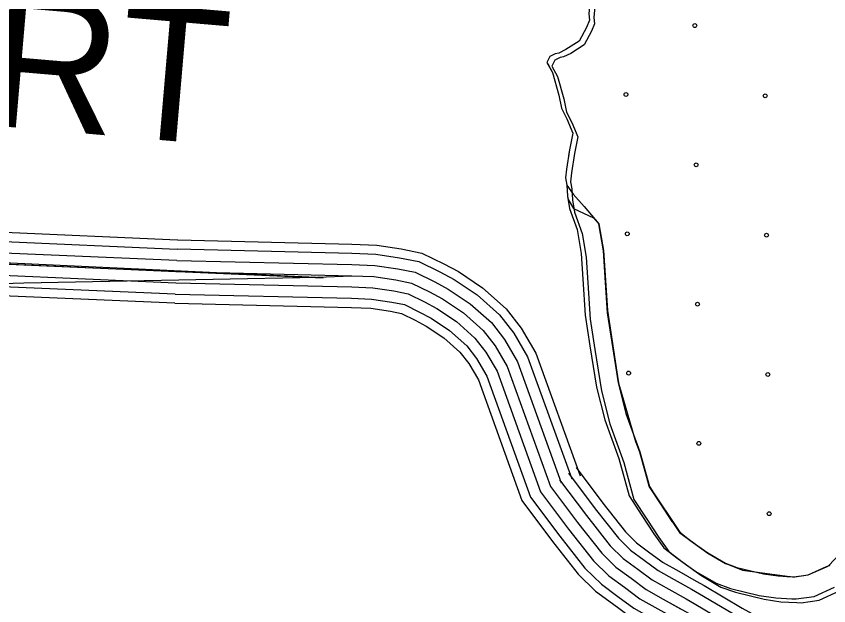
# Model space of a CAD drawing. Extents: x 1551132 to 1791609, y 378168 to 563823.
# Drawn here: x 1646908 to 1649153, y 473078 to 474705 of the extents above; entities that cross this region are included whole.
import ezdxf

# ---------------------------------------------------------------- set-up
doc = ezdxf.new("R2010")
doc.units = 0
for name, color, linetype in [('DESIGN - EROSION CONTROL - Devices', 7, 'Continuous'), ('DESIGN - ROW - Right-of-Way and Easement Labels', 7, 'Continuous'), ('DESIGN - SCRATCH - User 1', 7, 'Continuous'), ('DESIGN - TRAFFIC CONTROL PERMANENT - Pavement Marking Text', 7, 'Continuous'), ('DESIGN - TRANSPORTATION - Edge of Traveled Way', 7, 'Continuous'), ('SURVEY - TRANSPORTATION - Roads', 7, 'Continuous'), ('SURVEY - VEGETATION - Features with Text', 7, 'Continuous')]:
    doc.layers.add(name, color=color, linetype=linetype)

msp = doc.modelspace()

# ---------------------------------------------------------------- linework, layer by layer
at = {"layer": 'DESIGN - EROSION CONTROL - Devices'}
for centre in [(1648783.26, 474679.644), (1648783.26, 474679.644), (1648592.851, 474489.234), (1648592.851, 474489.234), (1648977.404, 474485.501), (1648977.404, 474485.501), (1648786.994, 474295.091), (1648786.994, 474295.091), (1648596.584, 474104.682), (1648596.584, 474104.682), (1648981.137, 474100.948), (1648981.137, 474100.948), (1648790.727, 473910.538), (1648790.727, 473910.538), (1648600.318, 473720.129), (1648600.318, 473720.129), (1648984.871, 473716.395), (1648984.871, 473716.395), (1648794.461, 473525.985), (1648794.461, 473525.985), (1648988.604, 473331.842), (1648988.604, 473331.842)]:
    msp.add_circle(centre, 5.28, dxfattribs=at)
at = {"layer": 'DESIGN - SCRATCH - User 1'}
msp.add_lwpolyline([(1648490.505, 474712.408), (1648492.246, 474694.357), (1648483.963, 474674.465), (1648463.438, 474636.723), (1648427.123, 474613.23), (1648406.99, 474603.513), (1648396.973, 474601.655), (1648382.599, 474594.105), (1648374.641, 474577.963), (1648390.232, 474549.704), (1648407.331, 474487.394), (1648414.815, 474451.243), (1648429.948, 474422.059), (1648445.814, 474382.724), (1648437.164, 474336.806), (1648428.397, 474282.88), (1648426.056, 474258.888), (1648429.764, 474238.812), (1648446.722, 474214.195), (1648477.338, 474180.502), (1648518.17, 474132.001), (1648530.42, 474058.233), (1648541.653, 473892.578), (1648572.277, 473692.198), (1648579.419, 473667.697), (1648619.234, 473531.394), (1648630.459, 473505.868), (1648656.492, 473408.616), (1648743.765, 473277.929), (1648819.304, 473222.536), (1648868.803, 473193.952), (1648914.735, 473176.085), (1649038.758, 473159.243), (1649056.89, 473157.209), (1649096.698, 473162.96), (1649157.171, 473190.019)], dxfattribs=at)
at = {"layer": 'DESIGN - TRAFFIC CONTROL PERMANENT - Pavement Marking Text'}
for points in [[(1648508.904, 474752.126), (1648504.196, 474702.149), (1648505.938, 474684.099), (1648497.654, 474664.207), (1648477.13, 474626.464), (1648440.814, 474602.972), (1648420.681, 474593.255), (1648410.665, 474591.396), (1648396.29, 474583.846), (1648388.332, 474567.704), (1648403.923, 474539.445), (1648421.023, 474477.135), (1648428.506, 474440.984), (1648443.639, 474411.8), (1648459.505, 474372.466), (1648450.855, 474326.548), (1648442.089, 474272.621), (1648439.747, 474248.629), (1648443.455, 474228.554), (1648445.03, 474198.503), (1648450.539, 474164.385), (1648471.688, 474106.017), (1648482.738, 474039.79), (1648487.738, 473969.647), (1648494.296, 473869.453), (1648507.087, 473785.184), (1648525.445, 473670.798), (1648548.136, 473580.378), (1648586.593, 473473.709), (1648615.109, 473371.19), (1648650.308, 473316.622), (1648683.574, 473266.087), (1648711.007, 473227.644), (1648750.548, 473197.035), (1648800.021, 473162.284), (1648855.52, 473129.442), (1648895.294, 473114.842), (1648974.976, 473095.666), (1649020.858, 473088.983), (1649064.79, 473086.341), (1649076.782, 473086.166), (1649126.864, 473093.441), (1649183.187, 473118.65)], [(1648490.505, 474712.408), (1648492.246, 474694.357), (1648483.963, 474674.465), (1648463.438, 474636.723), (1648427.123, 474613.23), (1648406.99, 474603.513), (1648396.973, 474601.655), (1648382.599, 474594.105), (1648374.641, 474577.963), (1648390.232, 474549.704), (1648407.331, 474487.394), (1648414.815, 474451.243), (1648429.948, 474422.059), (1648445.814, 474382.724), (1648437.164, 474336.806), (1648428.397, 474282.88), (1648426.056, 474258.888), (1648429.764, 474238.812), (1648431.339, 474208.761), (1648436.847, 474174.644), (1648457.997, 474116.276), (1648469.046, 474050.049), (1648474.046, 473979.906), (1648480.604, 473879.711), (1648493.396, 473795.442), (1648511.754, 473681.056), (1648534.445, 473590.637), (1648572.902, 473483.968), (1648601.418, 473381.448), (1648636.617, 473326.88), (1648669.883, 473276.346), (1648697.316, 473237.903), (1648736.856, 473207.294), (1648786.33, 473172.543), (1648841.829, 473139.701), (1648881.603, 473125.1), (1648961.284, 473105.925), (1649007.167, 473099.241), (1649051.099, 473096.6), (1649063.09, 473096.425), (1649113.172, 473103.7), (1649169.496, 473128.909)], [(1648490.505, 474712.408), (1648492.246, 474694.357), (1648483.963, 474674.465), (1648463.438, 474636.723), (1648427.123, 474613.23), (1648406.99, 474603.513), (1648396.973, 474601.655), (1648382.599, 474594.105), (1648374.641, 474577.963), (1648390.232, 474549.704), (1648407.331, 474487.394), (1648414.815, 474451.243), (1648429.948, 474422.059), (1648445.814, 474382.724), (1648437.164, 474336.806), (1648428.397, 474282.88), (1648426.056, 474258.888), (1648429.764, 474238.812), (1648431.339, 474208.761), (1648436.847, 474174.644), (1648457.997, 474116.276), (1648469.046, 474050.049), (1648474.046, 473979.906), (1648480.604, 473879.711), (1648493.396, 473795.442), (1648511.754, 473681.056), (1648534.445, 473590.637), (1648572.902, 473483.968), (1648601.418, 473381.448), (1648636.617, 473326.88), (1648669.883, 473276.346), (1648697.316, 473237.903), (1648736.856, 473207.294), (1648786.33, 473172.543), (1648841.829, 473139.701), (1648881.603, 473125.1), (1648961.284, 473105.925), (1649007.167, 473099.241), (1649051.099, 473096.6), (1649063.09, 473096.425), (1649113.172, 473103.7), (1649169.496, 473128.909)], [(1648490.505, 474712.408), (1648492.246, 474694.357), (1648483.963, 474674.465), (1648463.438, 474636.723), (1648427.123, 474613.23), (1648406.99, 474603.513), (1648396.973, 474601.655), (1648382.599, 474594.105), (1648374.641, 474577.963), (1648390.232, 474549.704), (1648407.331, 474487.394), (1648414.815, 474451.243), (1648429.948, 474422.059), (1648445.814, 474382.724), (1648437.164, 474336.806), (1648428.397, 474282.88), (1648426.056, 474258.888), (1648429.764, 474238.812), (1648431.339, 474208.761), (1648436.847, 474174.644), (1648457.997, 474116.276), (1648469.046, 474050.049), (1648474.046, 473979.906), (1648480.604, 473879.711), (1648493.396, 473795.442), (1648511.754, 473681.056), (1648534.445, 473590.637), (1648572.902, 473483.968), (1648601.418, 473381.448), (1648636.617, 473326.88), (1648669.883, 473276.346), (1648697.316, 473237.903), (1648736.856, 473207.294), (1648786.33, 473172.543), (1648841.829, 473139.701), (1648881.603, 473125.1), (1648961.284, 473105.925), (1649007.167, 473099.241), (1649051.099, 473096.6), (1649063.09, 473096.425), (1649113.172, 473103.7), (1649169.496, 473128.909)], [(1648490.505, 474712.408), (1648492.246, 474694.357), (1648483.963, 474674.465), (1648463.438, 474636.723), (1648427.123, 474613.23), (1648406.99, 474603.513), (1648396.973, 474601.655), (1648382.599, 474594.105), (1648374.641, 474577.963), (1648390.232, 474549.704), (1648407.331, 474487.394), (1648414.815, 474451.243), (1648429.948, 474422.059), (1648445.814, 474382.724), (1648437.164, 474336.806), (1648428.397, 474282.88), (1648426.056, 474258.888), (1648429.764, 474238.812), (1648431.339, 474208.761), (1648436.847, 474174.644), (1648457.997, 474116.276), (1648469.046, 474050.049), (1648474.046, 473979.906), (1648480.604, 473879.711), (1648493.396, 473795.442), (1648511.754, 473681.056), (1648534.445, 473590.637), (1648572.902, 473483.968), (1648601.418, 473381.448), (1648636.617, 473326.88), (1648669.883, 473276.346), (1648697.316, 473237.903), (1648736.856, 473207.294), (1648786.33, 473172.543), (1648841.829, 473139.701), (1648881.603, 473125.1), (1648961.284, 473105.925), (1649007.167, 473099.241), (1649051.099, 473096.6), (1649063.09, 473096.425), (1649113.172, 473103.7), (1649169.496, 473128.909)], [(1648490.505, 474712.408), (1648492.246, 474694.357), (1648483.963, 474674.465), (1648463.438, 474636.723), (1648427.123, 474613.23), (1648406.99, 474603.513), (1648396.973, 474601.655), (1648382.599, 474594.105), (1648374.641, 474577.963), (1648390.232, 474549.704), (1648407.331, 474487.394), (1648414.815, 474451.243), (1648429.948, 474422.059), (1648445.814, 474382.724), (1648437.164, 474336.806), (1648428.397, 474282.88), (1648426.056, 474258.888), (1648429.764, 474238.812), (1648431.339, 474208.761), (1648436.847, 474174.644), (1648457.997, 474116.276), (1648469.046, 474050.049), (1648474.046, 473979.906), (1648480.604, 473879.711), (1648493.396, 473795.442), (1648511.754, 473681.056), (1648534.445, 473590.637), (1648572.902, 473483.968), (1648601.418, 473381.448), (1648636.617, 473326.88), (1648669.883, 473276.346), (1648697.316, 473237.903), (1648736.856, 473207.294), (1648786.33, 473172.543), (1648841.829, 473139.701), (1648881.603, 473125.1), (1648961.284, 473105.925), (1649007.167, 473099.241), (1649051.099, 473096.6), (1649063.09, 473096.425), (1649113.172, 473103.7), (1649169.496, 473128.909)]]:
    msp.add_lwpolyline(points, dxfattribs=at)
at = {"layer": 'DESIGN - TRANSPORTATION - Edge of Traveled Way'}
for points in [[(1648490.505, 474712.408), (1648492.246, 474694.357), (1648483.963, 474674.465), (1648463.438, 474636.723), (1648427.123, 474613.23), (1648406.99, 474603.513), (1648396.973, 474601.655), (1648382.599, 474594.105), (1648374.641, 474577.963), (1648390.232, 474549.704), (1648407.331, 474487.394), (1648414.815, 474451.243), (1648429.948, 474422.059), (1648445.814, 474382.724), (1648437.164, 474336.806), (1648428.397, 474282.88), (1648426.056, 474258.888), (1648429.764, 474238.812), (1648431.339, 474208.761), (1648432.881, 474199.236)], [(1648432.881, 474199.236), (1648447.764, 474174.919), (1648503.521, 474149.027), (1648516.37, 474134.135), (1648517.212, 474131.809), (1648529.653, 474057.249), (1648534.87, 473984.064), (1648541.27, 473886.286), (1648553.628, 473804.851), (1648571.527, 473693.331), (1648592.827, 473608.438), (1648631.026, 473502.502), (1648657.667, 473406.716), (1648687.691, 473360.165), (1648720.173, 473310.83), (1648741.723, 473280.621), (1648773.055, 473256.37), (1648819.421, 473223.803), (1648868.07, 473195.01), (1648899.294, 473183.552), (1648972.834, 473165.851), (1649013.4, 473159.943), (1649053.374, 473157.534), (1649059.132, 473157.451), (1649096.014, 473162.81), (1649146.713, 473185.502), (1649152.863, 473187.71), (1649217.47, 473255.92)]]:
    msp.add_lwpolyline(points, dxfattribs=at)
at = {"layer": 'SURVEY - TRANSPORTATION - Roads'}
for points in [[(1641961.691, 474441.206), (1642281.467, 474617.56), (1642319.408, 474629.711), (1642342.741, 474636.128), (1642361.99, 474638.461), (1642386.49, 474641.378), (1642409.664, 474641.086), (1642443.563, 474634.611), (1642748.523, 474568.284), (1643382.166, 474415.272), (1643908.254, 474291.794), (1644382.509, 474179.058), (1644533.981, 474144.908), (1644577.813, 474134.282), (1644617.679, 474125.716), (1644679.536, 474116.849), (1647756.563, 473982.947), (1644868.356, 474118.774)], [(1646854.601, 474110), (1647354.123, 474088.258)], [(1646853.484, 474084.307), (1647353.006, 474062.565)], [(1647354.431, 474088.008), (1647835.286, 474075.924), (1647904.376, 474072.924), (1647971.65, 474062.899), (1648028.932, 474051.632), (1648089.655, 474021.398), (1648130.504, 474000.231), (1648196.836, 473955.363), (1648261.876, 473897.695), (1648303.583, 473844.069), (1648343.683, 473775.3), (1648466.263, 473436.45)], [(1647353.714, 474063.607), (1647835.236, 474051.182), (1647902.018, 474048.282), (1647967.441, 474038.532), (1648020.899, 474028.023), (1648078.464, 473999.356), (1648117.855, 473978.947), (1648181.645, 473935.796), (1648243.777, 473880.719), (1648283.059, 473830.193), (1648321.208, 473764.783), (1648443.022, 473428.041)], [(1646852.134, 474053.332), (1647351.656, 474031.59)], [(1646850.784, 474022.364), (1647350.306, 474000.622)], [(1647351.556, 474031.315), (1647835.161, 474020.156), (1647899.051, 474017.381), (1647962.158, 474007.981), (1648010.815, 473998.406), (1648064.423, 473971.722), (1648101.98, 473952.255), (1648162.604, 473911.254), (1648221.06, 473859.419), (1648257.326, 473812.793), (1648293.009, 473751.599), (1648413.872, 473417.499)], [(1646213.158, 473947.695), (1646929.183, 473969.738), (1647547.093, 473981.138), (1647740.222, 473985.43), (1647835.095, 473989.13), (1647896.085, 473986.48), (1647956.883, 473977.422), (1648000.741, 473968.797), (1648050.381, 473944.079), (1648086.114, 473925.562), (1648143.554, 473886.711), (1648198.353, 473838.127), (1648231.585, 473795.392), (1648264.818, 473738.407), (1648384.723, 473406.949)], [(1646849.434, 473991.397), (1647348.956, 473969.655)], [(1647349.406, 474000.464), (1647835.095, 473989.13), (1647896.085, 473986.48), (1647956.883, 473977.422), (1648000.741, 473968.797), (1648050.381, 473944.079), (1648086.114, 473925.562), (1648143.554, 473886.711), (1648198.353, 473838.127), (1648231.585, 473795.392), (1648264.818, 473738.407), (1648384.723, 473406.949)], [(1647348.689, 473969.605), (1647835.028, 473958.105), (1647893.118, 473955.58), (1647951.608, 473946.863), (1647990.666, 473939.188), (1648036.34, 473916.437), (1648070.247, 473898.87), (1648124.504, 473862.169), (1648175.645, 473816.834), (1648205.844, 473777.992), (1648236.627, 473725.215), (1648357.149, 473392.057)], [(1646848.084, 473960.421), (1647347.606, 473938.679)], [(1646847.018, 473935.728), (1647346.539, 473913.987)], [(1647347.256, 473938.029), (1647834.953, 473927.079), (1647890.152, 473924.679), (1647946.325, 473916.312), (1647980.583, 473909.57), (1648022.298, 473888.803), (1648054.373, 473872.177), (1648105.463, 473837.627), (1648152.929, 473795.534), (1648180.111, 473760.591), (1648208.427, 473712.032), (1648329.583, 473377.123)], [(1647346.539, 473913.637), (1647834.903, 473901.336), (1647887.693, 473899.045), (1647941.95, 473890.961), (1647972.225, 473885.003), (1648010.649, 473865.869), (1648041.215, 473850.035), (1648089.664, 473817.268), (1648134.096, 473777.875), (1648158.762, 473746.158), (1648185.045, 473701.09), (1648305.542, 473367.998)], [(1648454.88, 473459.6), (1648528.661, 473361.289), (1648591.326, 473281.529), (1648622.301, 473251.22), (1648658.916, 473224.244), (1648696.107, 473196.86), (1648739.006, 473172.801), (1648786.947, 473145.867)], [(1648409.514, 473425.558), (1648483.679, 473326.739), (1648549.019, 473243.57), (1648585.477, 473207.911), (1648625.284, 473178.576), (1648665.3, 473149.109), (1648711.249, 473123.342), (1648759.172, 473096.416)], [(1648434.314, 473444.167), (1648508.262, 473345.622), (1648572.144, 473264.32), (1648605.601, 473231.586), (1648643.667, 473203.535), (1648682.141, 473175.21), (1648726.423, 473150.376), (1648774.355, 473123.45)], [(1648384.723, 473406.949), (1648459.088, 473307.855), (1648525.895, 473222.828), (1648565.344, 473184.235), (1648606.901, 473153.617), (1648648.467, 473123.008), (1648696.074, 473096.308), (1648765.514, 473057.298), (1648870.403, 472995.222), (1648940.051, 472956.754), (1648985.467, 472926.162), (1649031.116, 472891.411), (1649106.047, 472816.276), (1649178.987, 472741.174)], [(1648384.723, 473406.949), (1648459.088, 473307.855), (1648525.895, 473222.828), (1648565.344, 473184.235), (1648606.901, 473153.617), (1648648.467, 473123.008), (1648696.074, 473096.308), (1648743.989, 473069.39)], [(1648357.149, 473392.057), (1648434.497, 473288.971), (1648502.77, 473202.085), (1648545.211, 473160.559), (1648588.518, 473128.658), (1648631.634, 473096.908), (1648680.899, 473069.274), (1648728.806, 473042.365)], [(1648305.542, 473367.998), (1648390.306, 473255.037), (1648461.213, 473164.801), (1648509.037, 473118.008), (1648555.477, 473083.791), (1648601.368, 473049.998), (1648653.633, 473020.689), (1648701.524, 472993.78)], [(1648329.583, 473377.123), (1648409.914, 473270.087), (1648479.646, 473181.335), (1648525.086, 473136.884), (1648570.135, 473103.699), (1648614.792, 473070.807), (1648665.725, 473042.24), (1648713.623, 473015.331)], [(1648786.93, 473145.876), (1648809.338, 473133.292), (1648913.952, 473071.374), (1648985.842, 473031.673), (1649036.574, 472997.497), (1649064.34, 472976.363)], [(1648774.339, 473123.458), (1648796.488, 473111.016), (1648901.186, 473049.048), (1648972.417, 473009.706), (1649021.591, 472976.58), (1649039.232, 472963.154)], [(1648759.156, 473096.424), (1648780.997, 473084.157), (1648885.794, 473022.139), (1648956.234, 472983.23), (1649003.533, 472951.371), (1649008.766, 472947.387)]]:
    msp.add_lwpolyline(points, dxfattribs=at)
at = {"layer": 'SURVEY - VEGETATION - Features with Text'}
for points in [[(1648493.58, 474775.16), (1648495.213, 474762.384), (1648490.505, 474712.408), (1648492.246, 474694.357), (1648483.963, 474674.465), (1648463.438, 474636.723), (1648427.123, 474613.23), (1648406.99, 474603.513), (1648396.973, 474601.655), (1648382.599, 474594.105), (1648374.641, 474577.963), (1648378.624, 474570.737)], [(1648378.624, 474570.746), (1648390.232, 474549.704), (1648407.331, 474487.394), (1648414.815, 474451.243), (1648429.948, 474422.059), (1648445.814, 474382.724), (1648437.164, 474336.806), (1648434.531, 474320.589)], [(1648506.387, 474145.852), (1648517.879, 474131.984), (1648530.337, 474057.333), (1648535.553, 473984.114), (1648539.945, 473916.987)], [(1648539.961, 473916.996), (1648541.97, 473886.361), (1648554.319, 473804.959), (1648572.219, 473693.465), (1648578.769, 473667.364)], [(1648620.476, 473529.852), (1648630.409, 473502.31), (1648657.075, 473406.441), (1648687.149, 473359.815), (1648719.64, 473310.455), (1648721.973, 473307.188)], [(1648721.982, 473307.213), (1648741.273, 473280.179), (1648772.68, 473255.862), (1648819.079, 473223.269), (1648867.803, 473194.435), (1648899.136, 473182.935), (1648900.219, 473182.677)], [(1649037.049, 473158.751), (1649053.374, 473157.776), (1649059.115, 473157.693), (1649095.948, 473163.035), (1649146.622, 473185.727), (1649152.622, 473187.877)]]:
    msp.add_lwpolyline(points, dxfattribs=at)

# ---------------------------------------------------------------- texts
at = {"layer": 'DESIGN - ROW - Right-of-Way and Easement Labels'}
msp.add_text('WILLIAMSPORT', height=369.9914, rotation=355.077844, dxfattribs=at).set_placement((1643752.674, 474669.729))

doc.saveas('drawing.dxf')
